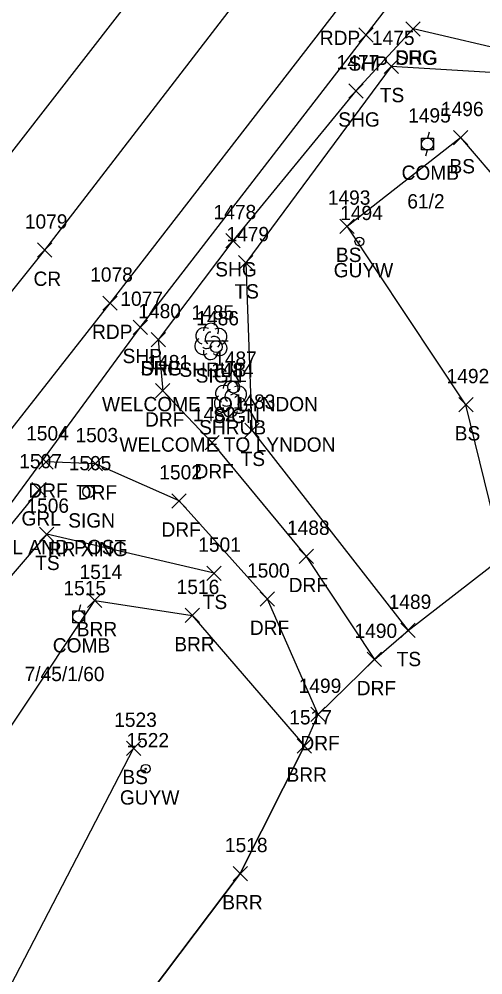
# Model space of a CAD drawing. Extents: x 1769141 to 1770911, y 735471 to 741449.
# Drawn here: x 1770031.5 to 1770096.2, y 736100.8 to 736234.3 of the extents above; entities that cross this region are included whole.
import ezdxf

# ---------------------------------------------------------------- set-up
doc = ezdxf.new("R2010")
doc.units = 0
for name, color, linetype in [('L_A', 7, 'Continuous'), ('L_I', 7, 'Continuous'), ('L_TIC', 7, 'Continuous'), ('LABL', 7, 'Continuous'), ('LELB', 7, 'Continuous'), ('LSH', 7, 'Continuous'), ('LSOGP', 7, 'Continuous'), ('P_A', 7, 'Continuous'), ('P_I', 7, 'Continuous'), ('P_TIC', 7, 'Continuous'), ('PET', 7, 'Continuous'), ('PRC', 7, 'Continuous'), ('PSP', 7, 'Continuous'), ('PSU', 7, 'Continuous'), ('R_A', 7, 'Continuous'), ('R_C', 7, 'Continuous'), ('R_I', 7, 'Continuous'), ('R_TIC', 7, 'Continuous'), ('RDF', 7, 'Continuous'), ('RDG', 7, 'Continuous'), ('RGR', 7, 'Continuous'), ('S_A', 7, 'Continuous'), ('S_C', 7, 'Continuous'), ('S_I', 7, 'Continuous'), ('SSGN', 7, 'Continuous'), ('U_A', 7, 'Continuous'), ('U_C', 7, 'Continuous'), ('U_I', 7, 'Continuous'), ('UP', 7, 'Continuous'), ('UPGW', 7, 'Continuous')]:
    doc.layers.add(name, color=color, linetype=linetype)

msp = doc.modelspace()

# ---------------------------------------------------------------- linework, layer by layer
at = {"layer": 'L_TIC'}
for points in [[(1770082.44, 736226.71), (1770084.44, 736228.71)], [(1770084.44, 736226.71), (1770082.44, 736228.71)], [(1770092.14, 736216.77), (1770094.14, 736218.77)], [(1770094.14, 736216.77), (1770092.14, 736218.77)], [(1770076.28, 736204.39), (1770078.28, 736206.39)], [(1770078.28, 736204.39), (1770076.28, 736206.39)], [(1770062.14, 736199.29), (1770064.14, 736201.29)], [(1770064.14, 736199.29), (1770062.14, 736201.29)], [(1770092.87, 736179.46), (1770094.87, 736181.46)], [(1770094.87, 736179.46), (1770092.87, 736181.46)], [(1770063, 736175.89), (1770065, 736177.89)], [(1770065, 736175.89), (1770063, 736177.89)], [(1770034.33, 736161.36), (1770036.33, 736163.36)], [(1770036.33, 736161.36), (1770034.33, 736163.36)], [(1770057.71, 736155.91), (1770059.71, 736157.91)], [(1770059.71, 736155.91), (1770057.71, 736157.91)], [(1770041.05, 736152.11), (1770043.05, 736154.11)], [(1770043.05, 736152.11), (1770041.05, 736154.11)], [(1770054.67, 736150.01), (1770056.67, 736152.01)], [(1770056.67, 736150.01), (1770054.67, 736152.01)], [(1770084.79, 736147.93), (1770086.79, 736149.93)], [(1770086.79, 736147.93), (1770084.79, 736149.93)], [(1770070.33, 736131.79), (1770072.33, 736133.79)], [(1770072.33, 736131.79), (1770070.33, 736133.79)], [(1770046.46, 736131.45), (1770048.46, 736133.45)], [(1770048.46, 736131.45), (1770046.46, 736133.45)], [(1770061.36, 736113.95), (1770063.36, 736115.95)], [(1770063.36, 736113.95), (1770061.36, 736115.95)]]:
    msp.add_lwpolyline(points, dxfattribs=at)
at = {"layer": 'LABL'}
msp.add_lwpolyline([(1770004.61, 736103.11), (1770020.96, 736121.49), (1770042.05, 736153.11), (1770055.67, 736151.01), (1770071.33, 736132.79), (1770062.36, 736114.95), (1770034.92, 736078.62)], dxfattribs=at)
at = {"layer": 'LELB'}
for points in [[(1770122.1, 736198.01), (1770110, 736217.04), (1770099.65, 736226.72), (1770083.44, 736227.71), (1770063.14, 736200.29), (1770064, 736176.89), (1770085.79, 736148.93)], [(1770099.1, 736159.19), (1770093.87, 736180.46), (1770077.28, 736205.39), (1770093.14, 736217.77), (1770105.71, 736203.07), (1770115.38, 736179.55)], [(1770058.71, 736156.91), (1770035.33, 736162.36), (1770014.04, 736137.51), (1769990.46, 736110.32)], [(1770024.31, 736087.89), (1770047.46, 736132.45)]]:
    msp.add_lwpolyline(points, dxfattribs=at)
at = {"layer": 'LSH'}
for p, q in [((1770058.24, 736189.35), (1770058.24, 736189.35)), ((1770058.24, 736189.35), (1770058.24, 736189.35)), ((1770060.99, 736181.3), (1770060.99, 736181.3)), ((1770060.99, 736181.3), (1770060.99, 736181.3))]:
    msp.add_line(p, q, dxfattribs=at)
for centre in [(1770058.29, 736190.79), (1770061.03, 736182.73)]:
    msp.add_arc(centre, 1.05, 335.5272, 180.9563, dxfattribs=at)
for centre, major_axis, ratio, start_param, end_param in [((1770057.45, 736190.02), (1.21, -0.51), 0.895232, 1.570796, 4.712389), ((1770059.28, 736189.93), (-1.14, -0.48), 0.949671, 1.570796, 4.712389), ((1770058.03, 736189.81), (-0.208, -0.792), 0.645439, 3.141593, 6.283185), ((1770058.74, 736189.18), (-0.5, 0.667), 0.989748, 3.141593, 6.283185), ((1770057.16, 736188.64), (0.58, -1.04), 0.959034, 3.141593, 6.283185), ((1770057.78, 736188.6), (-0.625, -0.083), 0.423636, 0, 3.141593), ((1770059.24, 736188.52), (-1.09, 0.79), 0.841452, 1.570796, 4.712389), ((1770058.24, 736187.85), (0.26, 1.06), 0.942809, 1.570796, 4.712389), ((1770060.2, 736181.96), (1.21, -0.51), 0.895232, 1.570796, 4.712389), ((1770062.03, 736181.88), (-1.14, -0.48), 0.949671, 1.570796, 4.712389), ((1770060.78, 736181.75), (-0.208, -0.792), 0.645439, 3.141593, 6.283185), ((1770061.49, 736181.13), (-0.5, 0.667), 0.989748, 3.141593, 6.283185), ((1770059.9, 736180.59), (0.58, -1.04), 0.959034, 3.141593, 6.283185), ((1770060.53, 736180.55), (-0.625, -0.083), 0.423636, 0, 3.141593), ((1770061.99, 736180.46), (-1.09, 0.79), 0.841452, 1.570796, 4.712389), ((1770060.99, 736179.8), (0.26, 1.06), 0.942809, 1.570796, 4.712389)]:
    msp.add_ellipse(centre, major_axis=major_axis, ratio=ratio, start_param=start_param, end_param=end_param, dxfattribs=at)
at = {"layer": 'LSOGP'}
msp.add_lwpolyline([(1770034.92, 736078.62), (1770062.36, 736114.95), (1770071.33, 736132.79), (1770073.22, 736137.19), (1770081.1, 736144.87), (1770085.79, 736148.93), (1770099.1, 736159.19)], dxfattribs=at)
at = {"layer": 'P_TIC'}
for points in [[(1770085.49, 736231.94), (1770087.49, 736233.94)], [(1770087.49, 736231.94), (1770085.49, 736233.94)], [(1770078.94, 736231.12), (1770080.94, 736233.12)], [(1770080.94, 736231.12), (1770078.94, 736233.12)], [(1770077.52, 736223.3), (1770079.52, 736225.3)], [(1770079.52, 736223.3), (1770077.52, 736225.3)], [(1770060.33, 736202.37), (1770062.33, 736204.37)], [(1770062.33, 736202.37), (1770060.33, 736204.37)], [(1770034.06, 736201.05), (1770036.06, 736203.05)], [(1770036.06, 736201.05), (1770034.06, 736203.05)], [(1770043.18, 736193.64), (1770045.18, 736195.64)], [(1770045.18, 736193.64), (1770043.18, 736195.64)], [(1770047.39, 736190.26), (1770049.39, 736192.26)], [(1770049.39, 736190.26), (1770047.39, 736192.26)], [(1770049.91, 736188.54), (1770051.91, 736190.54)], [(1770051.91, 736188.54), (1770049.91, 736190.54)]]:
    msp.add_lwpolyline(points, dxfattribs=at)
at = {"layer": 'PET'}
msp.add_lwpolyline([(1769972.69, 736105.82), (1769981.65, 736116.06), (1770015.59, 736158.16), (1770044.18, 736194.64), (1770075.98, 736235.7), (1770109.3, 736278.71), (1770142.01, 736321.28), (1770171.6, 736359.99), (1770203.15, 736402.53), (1770240.54, 736453.02), (1770268.15, 736490.76)], dxfattribs=at)
at = {"layer": 'PRC'}
for points in [[(1770266.16, 736527.74), (1770243.07, 736496.22), (1770223.09, 736468.79), (1770191.97, 736426.73), (1770173.04, 736401.4), (1770140.02, 736357.14), (1770108.13, 736316.43), (1770078.65, 736278.29), (1770049.87, 736240.81), (1770017.25, 736198.82), (1769960.72, 736129.2)], [(1769967.38, 736118.8), (1769975.06, 736127.64), (1770005.79, 736165.48), (1770035.06, 736202.05), (1770066.46, 736242.82), (1770100.21, 736286.53), (1770131.78, 736327.46), (1770163.02, 736368.56), (1770194.81, 736411.18), (1770230.34, 736461.15), (1770266.83, 736510.39)]]:
    msp.add_lwpolyline(points, dxfattribs=at)
at = {"layer": 'PSP'}
msp.add_lwpolyline([(1770028.18, 736163.78), (1770048.39, 736191.26), (1770079.94, 736232.12), (1770113.09, 736275.08), (1770146.06, 736318.5), (1770175.37, 736357.25), (1770206.31, 736399.08), (1770222, 736420.57), (1770224.87, 736421.1), (1770240.79, 736444.92), (1770242.38, 736450.05), (1770268.59, 736486.45)], dxfattribs=at)
at = {"layer": 'PSU'}
msp.add_lwpolyline([(1770086.49, 736232.94), (1770078.52, 736224.3), (1770061.33, 736203.37), (1770050.91, 736189.54)], dxfattribs=at)
at = {"layer": 'R_TIC'}
for points in [[(1770085.49, 736231.94), (1770087.49, 736233.94)], [(1770087.49, 736231.94), (1770085.49, 736233.94)], [(1770049.91, 736188.54), (1770051.91, 736190.54)], [(1770051.91, 736188.54), (1770049.91, 736190.54)], [(1770050.53, 736181.4), (1770052.53, 736183.4)], [(1770052.53, 736181.4), (1770050.53, 736183.4)], [(1770057.44, 736174.15), (1770059.44, 736176.15)], [(1770059.44, 736174.15), (1770057.44, 736176.15)], [(1770034.23, 736171.46), (1770036.23, 736173.46)], [(1770036.23, 736171.46), (1770034.23, 736173.46)], [(1770041.13, 736171.21), (1770043.13, 736173.21)], [(1770043.13, 736171.21), (1770041.13, 736173.21)], [(1770033.27, 736167.57), (1770035.27, 736169.57)], [(1770035.27, 736167.57), (1770033.27, 736169.57)], [(1770052.83, 736166.02), (1770054.83, 736168.02)], [(1770054.83, 736166.02), (1770052.83, 736168.02)], [(1770070.59, 736158.27), (1770072.59, 736160.27)], [(1770072.59, 736158.27), (1770070.59, 736160.27)], [(1770065.16, 736152.3), (1770067.16, 736154.3)], [(1770067.16, 736152.3), (1770065.16, 736154.3)], [(1770080.1, 736143.87), (1770082.1, 736145.87)], [(1770082.1, 736143.87), (1770080.1, 736145.87)], [(1770072.22, 736136.19), (1770074.22, 736138.19)], [(1770074.22, 736136.19), (1770072.22, 736138.19)]]:
    msp.add_lwpolyline(points, dxfattribs=at)
at = {"layer": 'RDF'}
for points in [[(1770050.91, 736189.54), (1770051.53, 736182.4), (1770058.44, 736175.15), (1770071.59, 736159.27), (1770081.1, 736144.87)], [(1770073.22, 736137.19), (1770066.16, 736153.3), (1770053.83, 736167.02), (1770042.13, 736172.21), (1770035.23, 736172.46)]]:
    msp.add_lwpolyline(points, dxfattribs=at)
at = {"layer": 'RDG'}
msp.add_lwpolyline([(1770125.07, 736201.3), (1770111.28, 736219.8), (1770101.63, 736229.41), (1770086.49, 736232.94)], dxfattribs=at)
at = {"layer": 'RGR'}
msp.add_lwpolyline([(1770034.27, 736168.57), (1770010.94, 736139.92), (1769987.63, 736111.79)], dxfattribs=at)
at = {"layer": 'SSGN'}
for p, q in [((1770057.35, 736189.39), (1770060.68, 736189.39)), ((1770059, 736188.56), (1770059, 736188.56)), ((1770059.79, 736183.74), (1770063.12, 736183.74)), ((1770061.44, 736182.91), (1770061.44, 736182.91)), ((1770039.56, 736169.15), (1770042.89, 736169.15)), ((1770041.2, 736168.31), (1770041.2, 736168.31))]:
    msp.add_line(p, q, dxfattribs=at)
for centre in [(1770059, 736188.56), (1770061.44, 736182.91), (1770041.2, 736168.31)]:
    msp.add_circle(centre, 0.833, dxfattribs=at)
at = {"layer": 'UP'}
for p, q in [((1770088.76, 736218.54), (1770088.51, 736217.7)), ((1770087.67, 736216.04), (1770087.67, 736217.7)), ((1770087.67, 736217.7), (1770089.34, 736217.7)), ((1770088.51, 736216.87), (1770088.51, 736216.87)), ((1770089.34, 736217.7), (1770089.34, 736216.04)), ((1770089.34, 736216.04), (1770087.67, 736216.04)), ((1770088.26, 736215.2), (1770088.51, 736216.04)), ((1770040.05, 736152.5), (1770039.8, 736151.67)), ((1770038.97, 736150), (1770038.97, 736151.67)), ((1770038.97, 736151.67), (1770040.63, 736151.67)), ((1770040.63, 736151.67), (1770040.63, 736150)), ((1770040.63, 736150), (1770038.97, 736150)), ((1770039.55, 736149.17), (1770039.8, 736150)), ((1770039.8, 736150.84), (1770039.8, 736150.84))]:
    msp.add_line(p, q, dxfattribs=at)
for centre in [(1770088.51, 736216.87), (1770039.8, 736150.84)]:
    msp.add_circle(centre, 0.833, dxfattribs=at)
at = {"layer": 'UPGW'}
for centre, radius in [((1770079.01, 736203.25), 0.625), ((1770079.01, 736203.25), 0.0833), ((1770049.16, 736129.59), 0.625), ((1770049.16, 736129.59), 0.0833)]:
    msp.add_circle(centre, radius, dxfattribs=at)

# ---------------------------------------------------------------- texts
at = {"layer": 'L_A'}
for s, p in [('TS', (1770081.85, 736222.71)), ('BS', (1770091.58, 736212.77)), ('BS', (1770075.72, 736200.39)), ('TS', (1770061.55, 736195.29)), ('SHRUB', (1770053.87, 736184.35)), ('SHRUB', (1770056.62, 736176.3)), ('BS', (1770092.31, 736175.46)), ('TS', (1770062.41, 736171.89)), ('TS', (1770033.73, 736157.36)), ('TS', (1770057.12, 736151.91)), ('BRR', (1770039.53, 736148.11)), ('BRR', (1770053.15, 736146.01)), ('TS', (1770084.2, 736143.93)), ('BRR', (1770068.82, 736127.79)), ('BS', (1770045.9, 736127.45)), ('BRR', (1770059.85, 736109.95))]:
    msp.add_text(s, height=2, dxfattribs=at).set_placement(p)
at = {"layer": 'L_I'}
for s, p in [('1475', (1770080.75, 736230.71)), ('1496', (1770090.39, 736220.77)), ('1493', (1770074.59, 736208.39)), ('1479', (1770060.44, 736203.29)), ('1485', (1770055.55, 736192.35)), ('1484', (1770058.29, 736184.3)), ('1492', (1770091.18, 736183.46)), ('1483', (1770061.31, 736179.89)), ('1506', (1770032.5, 736165.36)), ('1501', (1770056.5, 736159.91)), ('1514', (1770039.92, 736156.11)), ('1516', (1770053.48, 736154.01)), ('1489', (1770083.09, 736151.93)), ('1517', (1770069.21, 736135.79)), ('1523', (1770044.76, 736135.45)), ('1518', (1770060.23, 736117.95))]:
    msp.add_text(s, height=2, dxfattribs=at).set_placement(p)
at = {"layer": 'P_A'}
for s, p in [('RDP', (1770073.47, 736230.7)), ('SHG', (1770084.03, 736227.94)), ('SHP', (1770077.48, 736227.12)), ('SHG', (1770076.05, 736219.3)), ('SHG', (1770058.87, 736198.37)), ('CR', (1770033.49, 736197.05)), ('RDP', (1770041.67, 736189.64)), ('SHP', (1770045.93, 736186.26)), ('SHG', (1770048.44, 736184.54))]:
    msp.add_text(s, height=2, dxfattribs=at).set_placement(p)
at = {"layer": 'P_I'}
for s, p in [('1477', (1770075.82, 736227.3)), ('1478', (1770058.64, 736206.37)), ('1079', (1770032.28, 736205.05)), ('1078', (1770041.41, 736197.64)), ('1077', (1770045.62, 736194.26)), ('1480', (1770048.13, 736192.54))]:
    msp.add_text(s, height=2, dxfattribs=at).set_placement(p)
at = {"layer": 'R_A'}
for s, p in [('DRG', (1770083.98, 736227.94)), ('DRF', (1770048.44, 736184.54)), ('DRF', (1770049.06, 736177.4)), ('DRF', (1770055.98, 736170.15)), ('DRF', (1770032.77, 736167.46)), ('DRF', (1770039.66, 736167.21)), ('GRL', (1770031.81, 736163.57)), ('DRF', (1770051.36, 736162.02)), ('DRF', (1770069.12, 736154.27)), ('DRF', (1770063.7, 736148.3)), ('DRF', (1770078.63, 736139.87)), ('DRF', (1770070.76, 736132.19))]:
    msp.add_text(s, height=2, dxfattribs=at).set_placement(p)
at = {"layer": 'R_C'}
msp.add_text('ALUM RAIL AND POST', height=2, dxfattribs=at).set_placement((1770017.91, 736159.57))
at = {"layer": 'R_I'}
for s, p in [('1480', (1770048.13, 736192.54)), ('1481', (1770049.4, 736185.4)), ('1482', (1770055.75, 736178.15)), ('1504', (1770032.46, 736175.46)), ('1503', (1770039.35, 736175.21)), ('1507', (1770031.5, 736171.57)), ('1502', (1770051.06, 736170.02)), ('1488', (1770068.89, 736162.27)), ('1500', (1770063.31, 736156.3)), ('1490', (1770078.32, 736147.87)), ('1499', (1770070.52, 736140.19))]:
    msp.add_text(s, height=2, dxfattribs=at).set_placement(p)
at = {"layer": 'S_A'}
for p in [(1770056.13, 736183.54), (1770058.57, 736177.89), (1770038.34, 736163.29)]:
    msp.add_text('SIGN', height=2, dxfattribs=at).set_placement(p)
at = {"layer": 'S_C'}
for s, p in [('WELCOME TO LYNDON', (1770043.05, 736179.54)), ('WELCOME TO LYNDON', (1770045.49, 736173.89)), ('RR XING', (1770035.49, 736159.29))]:
    msp.add_text(s, height=2, dxfattribs=at).set_placement(p)
at = {"layer": 'S_I'}
for s, p in [('1486', (1770056.23, 736191.54)), ('1487', (1770058.72, 736185.89)), ('1505', (1770038.41, 736171.29))]:
    msp.add_text(s, height=2, dxfattribs=at).set_placement(p)
at = {"layer": 'U_A'}
for s, p in [('COMB', (1770084.89, 736211.87)), ('GUYW', (1770075.41, 736198.25)), ('COMB', (1770036.18, 736145.84)), ('GUYW', (1770045.55, 736124.59))]:
    msp.add_text(s, height=2, dxfattribs=at).set_placement(p)
at = {"layer": 'U_C'}
for s, p in [('61/2', (1770085.69, 736207.87)), ('7/45/1/60', (1770032.25, 736141.84))]:
    msp.add_text(s, height=2, dxfattribs=at).set_placement(p)
at = {"layer": 'U_I'}
for s, p in [('1495', (1770085.81, 736219.87)), ('1494', (1770076.32, 736206.25)), ('1515', (1770037.67, 736153.84)), ('1522', (1770046.47, 736132.59))]:
    msp.add_text(s, height=2, dxfattribs=at).set_placement(p)

doc.saveas('drawing.dxf')
